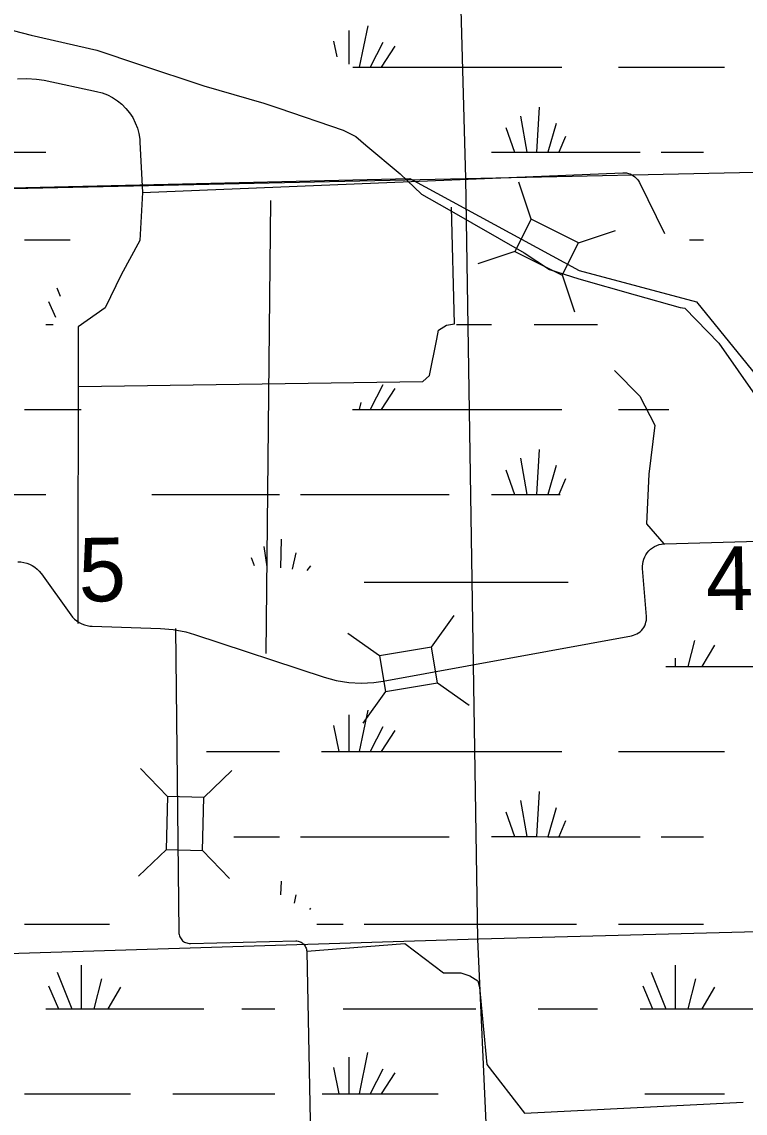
# Model space of a CAD drawing. Extents: x 2480962 to 2688785, y 277103 to 599240.
# Drawn here: x 2586968 to 2592084, y 554958 to 562676 of the extents above; entities that cross this region are included whole.
import ezdxf

# ---------------------------------------------------------------- set-up
doc = ezdxf.new("R2010")
doc.units = 0
for name, color, linetype in [('Local Roads Improved', 7, 'Continuous'), ('National Forest', 7, 'Continuous'), ('Section Lines', 7, 'Continuous'), ('Section Numbers', 7, 'Continuous'), ('Swamps', 7, 'Continuous'), ('Township and Range lines', 7, 'Continuous'), ('Uninventoried Roads and Features', 7, 'Continuous')]:
    doc.layers.add(name, color=color, linetype=linetype)

msp = doc.modelspace()

# ---------------------------------------------------------------- linework, layer by layer
at = {"layer": 'Local Roads Improved'}
msp.add_lwpolyline([(2586704.285, 562665.281), (2587034.487, 562581.332), (2587499.007, 562474.996), (2587801.225, 562374.256), (2588254.553, 562223.147), (2588679.897, 562100.021), (2588786.233, 562066.441), (2589239.561, 561909.735), (2589329.107, 561864.962), (2589401.863, 561803.399), (2589642.518, 561601.921), (2589793.627, 561456.408), (2589972.72, 561355.669), (2590521.19, 561042.257), (2590700.282, 560924.728), (2590907.358, 560857.568), (2591304.719, 560745.635), (2591623.727, 560656.089), (2591657.307, 560650.493), (2591897.962, 560404.241), (2592306.516, 559816.594)], dxfattribs=at)
at = {"layer": 'National Forest'}
for p, q in [((2579881.743, 561338.581), (2589710.746, 561569.01)), ((2589710.746, 561569.01), (2590908.375, 560917.356)), ((2590908.375, 560917.356), (2591738.119, 560695.951)), ((2591738.119, 560695.951), (2592457.231, 559810.328))]:
    msp.add_line(p, q, dxfattribs=at)
at = {"layer": 'Section Lines'}
for p, q in [((2589962.831, 566773.326), (2590106.08, 561567.832)), ((2590106.477, 561567.841), (2590191.065, 556188.663)), ((2595460.704, 556328.426), (2590200.984, 556188.976)), ((2590200.984, 556188.976), (2584922.219, 556022.887)), ((2590191.065, 556188.663), (2590426.102, 550894.361))]:
    msp.add_line(p, q, dxfattribs=at)
at = {"layer": 'Swamps'}
for points in [[(2589413.711, 562647.693), (2589354.218, 562354.501)], [(2589279.962, 562614.316), (2589279.967, 562376.75)], [(2589172.463, 562540.063), (2589194.716, 562428.749)], [(2589521.214, 562528.943), (2589432.218, 562354.502)], [(2589606.715, 562502.944), (2589510.218, 562354.503)], [(2589309.718, 562354.5), (2589354.218, 562354.501)], [(2589354.218, 562354.501), (2589432.218, 562354.502)], [(2589432.218, 562354.502), (2589510.218, 562354.503)], [(2589510.218, 562354.503), (2590786.969, 562354.459)], [(2591187.719, 562354.465), (2591937.469, 562354.477)], [(2590627.225, 562072.39), (2590608.733, 561753.26)], [(2590493.727, 562009.324), (2590538.233, 561753.259)], [(2590745.978, 561957.39), (2590686.733, 561753.198)], [(2590389.729, 561927.696), (2590452.983, 561753.257)], [(2590812.98, 561864.577), (2590764.733, 561753.199)], [(2586563.231, 561753.26), (2587138.481, 561753.207)], [(2590289.483, 561753.255), (2590452.983, 561753.257)], [(2590452.983, 561753.257), (2590538.233, 561753.259)], [(2590538.233, 561753.259), (2590608.733, 561753.26)], [(2590608.733, 561753.26), (2590686.733, 561753.198)], [(2590686.733, 561753.198), (2590764.733, 561753.199)], [(2590764.733, 561753.199), (2591339.983, 561753.208)], [(2591488.483, 561753.21), (2591788.984, 561753.215)], [(2586986.496, 561133.445), (2587309.246, 561133.387)], [(2591688.748, 561133.391), (2591788.998, 561133.392)], [(2587216.504, 560795.693), (2587238.755, 560736.317)], [(2587157.256, 560699.191), (2587205.509, 560587.815)], [(2587138.51, 560535.875), (2587190.51, 560535.875)], [(2590041.012, 560535.856), (2590289.512, 560535.86)], [(2590590.262, 560535.864), (2591039.262, 560535.871)], [(2589521.272, 560109.029), (2589432.276, 559934.587)], [(2589606.772, 560083.092), (2589510.276, 559934.589)], [(2586986.524, 559934.613), (2587387.274, 559934.619)], [(2589306.026, 559934.585), (2589354.276, 559934.586)], [(2589365.524, 559982.837), (2589354.276, 559934.586)], [(2589354.276, 559934.586), (2589432.276, 559934.587)], [(2589432.276, 559934.587), (2589510.276, 559934.589)], [(2589510.276, 559934.589), (2590787.026, 559934.608)], [(2591187.777, 559934.614), (2591544.027, 559934.619)], [(2590627.283, 559652.538), (2590608.791, 559333.345)], [(2590493.784, 559589.41), (2590538.291, 559333.344)], [(2590389.786, 559507.782), (2590452.791, 559333.343)], [(2590746.036, 559537.475), (2590686.791, 559333.346)], [(2590813.038, 559444.662), (2590764.791, 559333.347)], [(2586563.288, 559333.347), (2587138.538, 559333.355)], [(2587888.289, 559333.367), (2588790.29, 559333.318)], [(2588938.54, 559333.32), (2589989.04, 559333.336)], [(2590289.54, 559333.34), (2590452.791, 559333.343)], [(2590452.791, 559333.343), (2590538.291, 559333.344)], [(2590538.291, 559333.344), (2590608.791, 559333.345)], [(2590608.791, 559333.345), (2590686.791, 559333.346)], [(2590686.791, 559333.346), (2590764.791, 559333.347)], [(2590764.791, 559333.347), (2590775.791, 559333.348)], [(2588801.297, 559017.875), (2588797.552, 558813.747)], [(2588678.798, 558965.935), (2588701.052, 558821.183)], [(2588589.8, 558887.995), (2588612.051, 558832.307)], [(2588905.299, 558921.375), (2588879.302, 558806.311)], [(2589009.052, 558828.563), (2588983.302, 558795.187)], [(2589387.805, 558713.504), (2590831.556, 558713.525)], [(2591725.816, 558301.532), (2591677.57, 558115.966)], [(2591867.067, 558268.158), (2591777.821, 558115.967)], [(2591588.569, 558175.341), (2591588.57, 558115.965)], [(2591521.82, 558115.964), (2591588.57, 558115.965)], [(2591588.57, 558115.965), (2591677.57, 558115.966)], [(2591677.57, 558115.966), (2591777.821, 558115.967)], [(2591777.821, 558115.967), (2592245.571, 558115.974)], [(2589280.077, 557774.55), (2589280.083, 557514.733)], [(2589413.826, 557807.927), (2589354.333, 557514.734)], [(2589172.579, 557700.297), (2589209.583, 557514.732)], [(2589521.329, 557689.177), (2589432.333, 557514.735)], [(2589606.83, 557663.178), (2589510.333, 557514.736)], [(2588274.332, 557514.718), (2588790.083, 557514.726)], [(2589087.083, 557514.73), (2589209.583, 557514.732)], [(2589209.583, 557514.732), (2589280.083, 557514.733)], [(2589280.083, 557514.733), (2589354.333, 557514.734)], [(2589354.333, 557514.734), (2589432.333, 557514.735)], [(2589432.333, 557514.735), (2589510.333, 557514.736)], [(2589510.333, 557514.736), (2590786.834, 557514.693)], [(2591187.834, 557514.699), (2591937.585, 557514.71)], [(2590627.341, 557232.623), (2590608.848, 556913.492)], [(2590493.842, 557169.558), (2590538.348, 556913.491)], [(2590389.844, 557087.93), (2590452.848, 556913.49)], [(2590746.094, 557117.623), (2590686.848, 556913.432)], [(2590812.846, 557024.81), (2590764.598, 556913.433)], [(2588467.347, 556913.461), (2588790.097, 556913.466)], [(2588938.597, 556913.468), (2589989.098, 556913.483)], [(2590289.598, 556913.488), (2590452.848, 556913.49)], [(2590452.848, 556913.49), (2590538.348, 556913.491)], [(2590538.348, 556913.491), (2590608.848, 556913.492)], [(2590608.848, 556913.492), (2590686.848, 556913.432)], [(2590686.848, 556913.432), (2590764.598, 556913.433)], [(2590764.598, 556913.433), (2591339.849, 556913.441)], [(2591488.349, 556913.443), (2591789.099, 556913.448)], [(2588801.355, 556597.961), (2588797.607, 556501.522)], [(2588905.357, 556501.461), (2588894.108, 556442.085)], [(2589009.109, 556408.711), (2589001.859, 556397.586)], [(2586986.36, 556293.68), (2587587.611, 556293.626)], [(2589053.612, 556293.648), (2589239.362, 556293.65)], [(2589387.862, 556293.652), (2590890.863, 556293.674)], [(2591187.864, 556293.616), (2591789.114, 556293.624)], [(2587387.368, 556004.181), (2587387.375, 555696.114)], [(2591588.621, 556004.18), (2591588.628, 555696.112)], [(2587216.619, 555955.928), (2587320.375, 555696.113)], [(2591417.872, 555955.926), (2591521.878, 555696.111)], [(2587157.121, 555859.425), (2587227.625, 555696.112)], [(2587532.12, 555907.681), (2587476.375, 555696.115)], [(2587665.622, 555848.245), (2587576.625, 555696.117)], [(2591358.624, 555859.424), (2591429.128, 555696.109)], [(2591733.373, 555907.68), (2591677.628, 555696.113)], [(2591866.875, 555848.243), (2591777.878, 555696.114)], [(2587138.625, 555696.11), (2587227.625, 555696.112)], [(2587227.625, 555696.112), (2587320.375, 555696.113)], [(2587320.375, 555696.113), (2587387.375, 555696.114)], [(2587387.375, 555696.114), (2587476.375, 555696.115)], [(2587476.375, 555696.115), (2587576.625, 555696.117)], [(2587576.625, 555696.117), (2588255.876, 555696.126)], [(2588522.876, 555696.13), (2588756.876, 555696.071)], [(2589239.376, 555696.078), (2590178.377, 555696.091)], [(2590619.877, 555696.098), (2591039.378, 555696.104)], [(2591339.878, 555696.108), (2591429.128, 555696.109)], [(2591429.128, 555696.109), (2591521.878, 555696.111)], [(2591521.878, 555696.111), (2591588.628, 555696.112)], [(2591588.628, 555696.112), (2591677.628, 555696.113)], [(2591677.628, 555696.113), (2591777.878, 555696.114)], [(2591777.878, 555696.114), (2592360.629, 555696.123)], [(2589413.634, 555388.075), (2589354.391, 555094.82)], [(2589280.135, 555354.636), (2589280.141, 555094.818)], [(2589172.386, 555280.445), (2589209.641, 555094.817)], [(2589521.387, 555269.263), (2589432.391, 555094.821)], [(2589606.637, 555243.326), (2589510.141, 555094.822)], [(2586986.389, 555094.848), (2587736.139, 555094.859)], [(2588036.89, 555094.864), (2588756.89, 555094.811)], [(2589090.891, 555094.816), (2589209.641, 555094.817)], [(2589209.641, 555094.817), (2589280.141, 555094.818)], [(2589280.141, 555094.818), (2589354.391, 555094.82)], [(2589354.391, 555094.82), (2589432.391, 555094.821)], [(2589432.391, 555094.821), (2589510.141, 555094.822)], [(2589510.141, 555094.822), (2589911.141, 555094.828)], [(2591373.392, 555094.849), (2591937.393, 555094.857)]]:
    msp.add_lwpolyline(points, dxfattribs=at)
at = {"layer": 'Township and Range lines'}
for p, q in [((2590106.477, 561567.841), (2595406.317, 561685.114)), ((2579881.227, 561341.58), (2590106.08, 561567.832))]:
    msp.add_line(p, q, dxfattribs=at)
at = {"layer": 'Uninventoried Roads and Features'}
for p, q in [((2587125.164, 562262.316), (2587497.117, 562183.462)), ((2587803.374, 561824.309), (2587821.199, 561469.967)), ((2587821.199, 561469.967), (2591218.439, 561608.552)), ((2590569.201, 561280.477), (2590482.245, 561541.32)), ((2591336.027, 561538.824), (2591513.656, 561179.909)), ((2588696.775, 558207.645), (2588729.181, 561411.307)), ((2590569.201, 561280.477), (2590454.72, 561051.501)), ((2590904.616, 561112.781), (2590569.201, 561280.477)), ((2590904.616, 561112.781), (2591165.459, 561199.737)), ((2590790.135, 560883.805), (2590904.616, 561112.781)), ((2590454.72, 561051.501), (2590193.877, 560964.545)), ((2590454.72, 561051.501), (2590790.135, 560883.805)), ((2590789.535, 560885.605), (2590876.491, 560624.762)), ((2591516.313, 558985.343), (2592350.011, 559009.141)), ((2591385.264, 558470.868), (2591358.05, 558808.832)), ((2587107.054, 558772.335), (2587314.605, 558482.431)), ((2589866.138, 558253.809), (2590025.607, 558477.796)), ((2587464.946, 558401.985), (2587948.586, 558385.927)), ((2588055.455, 558384.977), (2588077.986, 556237.585)), ((2588189.992, 558343.148), (2589106.308, 558041.947)), ((2589496.337, 558191.589), (2589272.35, 558351.059)), ((2589523.043, 558013.39), (2591280.61, 558334.577)), ((2589866.138, 558253.81), (2589496.337, 558191.59)), ((2589908.613, 558001.358), (2589866.138, 558253.81)), ((2589496.337, 558191.59), (2589538.812, 557939.138)), ((2589538.812, 557939.138), (2589908.613, 558001.358)), ((2589907.068, 558002.459), (2590131.054, 557842.99)), ((2589538.812, 557939.138), (2589379.343, 557715.152)), ((2587997.933, 557197.285), (2587807.873, 557395.975)), ((2588253.87, 557191.604), (2588452.559, 557381.664)), ((2587997.933, 557197.285), (2587989.61, 556822.378)), ((2588253.87, 557191.604), (2587997.933, 557197.285)), ((2588245.547, 556816.697), (2588253.87, 557191.604)), ((2587990.982, 556823.69), (2587792.292, 556633.63)), ((2587989.61, 556822.378), (2588245.547, 556816.697)), ((2588245.547, 556816.696), (2588435.607, 556618.007)), ((2588160.479, 556157.903), (2588905.592, 556175.934)), ((2588982.45, 556102.465), (2589074.983, 551681.182))]:
    msp.add_line(p, q, dxfattribs=at)
for points in [[(2586936.88, 562273.951), (2587004.162, 562276.181), (2587071.307, 562271.363), (2587125.164, 562262.316)], [(2587497.117, 562183.462), (2587536.25, 562172.998), (2587574.077, 562158.501), (2587610.179, 562140.13), (2587644.165, 562118.086), (2587675.659, 562092.609), (2587704.319, 562063.98), (2587729.829, 562032.513), (2587751.91, 561998.55), (2587770.319, 561962.466), (2587784.856, 561924.656), (2587795.362, 561885.532), (2587801.72, 561845.526), (2587803.374, 561824.309)], [(2591218.439, 561608.552), (2591231.574, 561608.399), (2591244.62, 561606.875), (2591257.437, 561603.995), (2591269.881, 561599.791), (2591281.819, 561594.309), (2591293.118, 561587.61), (2591303.654, 561579.766), (2591313.314, 561570.864), (2591321.99, 561561.001), (2591329.587, 561550.285), (2591336.023, 561538.833), (2591336.027, 561538.824)], [(2587821.199, 561469.967), (2587802.67, 561129.67), (2587671.47, 560885.974), (2587557.245, 560654.397), (2587366.712, 560519.05), (2587363.182, 558421.843)], [(2587368.379, 560097.749), (2589803.101, 560131.892), (2589849.935, 560175.852), (2589903.581, 560432.629), (2589915.126, 560494.833), (2589971.836, 560531.364), (2590027.468, 560540.803), (2590005.413, 561365.436)], [(2591160.287, 560210.273), (2591337.651, 560028.234), (2591444.332, 559824.698), (2591401.245, 559477.402), (2591385.313, 559125.141), (2591507.859, 558984.882)], [(2591358.05, 558808.832), (2591357.57, 558825.935), (2591358.882, 558842.994), (2591361.969, 558859.822), (2591366.799, 558876.237), (2591373.318, 558892.055), (2591381.454, 558907.107), (2591391.12, 558921.224), (2591402.208, 558934.254), (2591414.597, 558946.055), (2591428.152, 558956.494), (2591442.724, 558965.46), (2591458.153, 558972.854), (2591474.271, 558978.594), (2591490.901, 558982.618), (2591507.859, 558984.882), (2591516.313, 558985.343)], [(2586939.749, 558857.392), (2586961.036, 558856.464), (2586982.109, 558853.315), (2587002.738, 558847.982), (2587022.696, 558840.521), (2587041.765, 558831.014), (2587059.737, 558819.567), (2587076.413, 558806.303), (2587091.611, 558791.369), (2587105.166, 558774.928), (2587107.054, 558772.335)], [(2587314.605, 558482.431), (2587327.193, 558466.662), (2587341.361, 558452.296), (2587356.952, 558439.488), (2587373.797, 558428.381), (2587391.71, 558419.096), (2587410.497, 558411.734), (2587429.95, 558406.376), (2587449.856, 558403.08), (2587464.946, 558401.985)], [(2591280.61, 558334.577), (2591293.655, 558337.674), (2591306.305, 558342.118), (2591318.422, 558347.859), (2591329.871, 558354.837), (2591340.529, 558362.973), (2591350.278, 558372.178), (2591359.011, 558382.352), (2591366.634, 558393.383), (2591373.06, 558405.15), (2591378.223, 558417.524), (2591382.063, 558430.372), (2591384.539, 558443.549), (2591385.624, 558456.913), (2591385.307, 558470.317), (2591385.264, 558470.868)], [(2587948.586, 558385.927), (2588038.797, 558378.19), (2588127.703, 558361.066), (2588189.992, 558343.148)], [(2589106.308, 558041.947), (2589191.863, 558018.709), (2589279.377, 558004.541), (2589367.894, 557999.598), (2589456.441, 558003.935), (2589523.043, 558013.39)], [(2588077.986, 556237.585), (2588078.516, 556229.169), (2588079.922, 556220.856), (2588082.189, 556212.736), (2588085.293, 556204.897), (2588089.2, 556197.425), (2588093.866, 556190.403), (2588099.24, 556183.906), (2588105.264, 556178.007), (2588111.871, 556172.77), (2588118.99, 556168.253), (2588126.542, 556164.504), (2588134.444, 556161.565), (2588142.611, 556159.468), (2588150.952, 556158.237), (2588159.376, 556157.884), (2588160.479, 556157.903)], [(2588905.592, 556175.934), (2588913.446, 556175.713), (2588921.233, 556174.672), (2588928.869, 556172.823), (2588936.269, 556170.185), (2588943.354, 556166.789), (2588950.045, 556162.67), (2588956.268, 556157.875), (2588961.956, 556152.455), (2588967.047, 556146.471), (2588971.485, 556139.987), (2588975.22, 556133.075), (2588978.212, 556125.811), (2588980.428, 556118.273), (2588981.844, 556110.545), (2588982.445, 556102.711), (2588982.45, 556102.465)], [(2588982.445, 556102.711), (2589677.254, 556158.035), (2589949.937, 555949.93), (2590071.442, 555949.794), (2590135.752, 555928.574), (2590192.779, 555893.602), (2590205.735, 555849.544), (2590257.648, 555302.22), (2590523.018, 554958.593), (2592069.204, 555036.977)]]:
    msp.add_lwpolyline(points, dxfattribs=at)

# ---------------------------------------------------------------- texts
at = {"layer": 'Section Numbers'}
for s, rotation, p in [('5', 0.8220361, (2587372.04, 558575.528)), ('4', 0.8220333, (2591808.216, 558513.334))]:
    msp.add_text(s, height=450, rotation=rotation, dxfattribs=at).set_placement(p)

doc.saveas('drawing.dxf')
